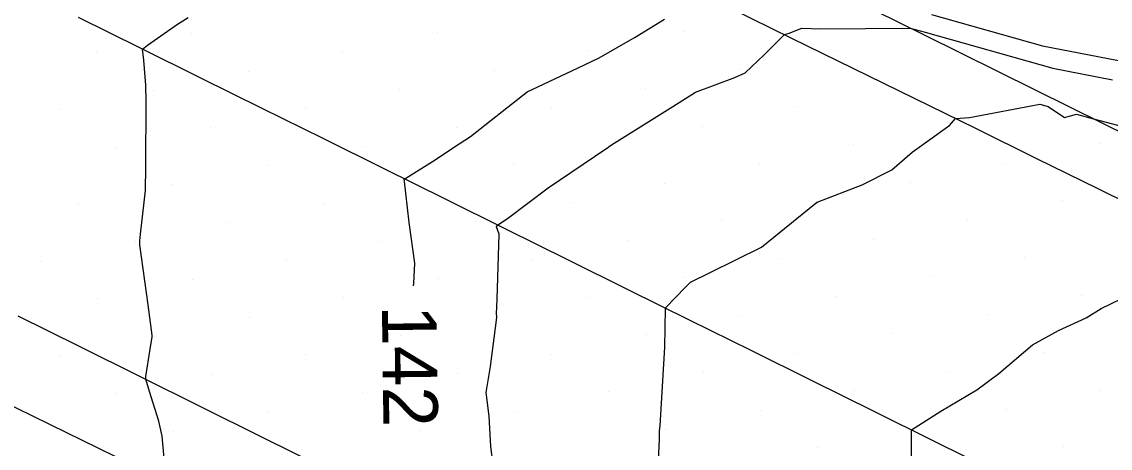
# Model space of a CAD drawing. Extents: x 2354170 to 2357230, y 866100 to 868290.
# Drawn here: x 2355038.97 to 2355078.86, y 867519.7 to 867535.31 of the extents above; entities that cross this region are included whole.
import ezdxf

# ---------------------------------------------------------------- set-up
doc = ezdxf.new("R2010")
doc.units = 0
for name, color, linetype in [('Default', 7, 'Continuous'), ('DTM Contours Minor', 7, 'Continuous'), ('Exist DTM Breakline', 7, 'Continuous'), ('Exist DTM Scan Elevation Point', 7, 'Continuous'), ('Exist Roads EOP', 7, 'Continuous')]:
    doc.layers.add(name, color=color, linetype=linetype)

msp = doc.modelspace()

# ---------------------------------------------------------------- linework, layer by layer
at = {"layer": 'Default'}
for points in [[(2355044.197, 867519.198), (2355044.115, 867520.136), (2355043.994, 867520.683), (2355043.65, 867521.774), (2355043.51, 867522.219), (2355043.514, 867522.321), (2355043.674, 867523.325), (2355043.748, 867523.774), (2355043.753, 867523.841), (2355043.599, 867524.948), (2355043.298, 867527.139), (2355043.294, 867527.283), (2355043.317, 867527.531), (2355043.501, 867529.129), (2355043.517, 867529.992), (2355043.533, 867532.39), (2355043.516, 867532.99), (2355043.437, 867533.898), (2355043.398, 867534.31), (2355043.573, 867534.448), (2355044.671, 867535.223), (2355045.066, 867535.461)], [(2355053.328, 867525.636), (2355053.339, 867525.721), (2355053.377, 867526.466), (2355053.164, 867527.954), (2355052.983, 867529.567), (2355053.044, 867529.579), (2355054.114, 867530.259), (2355054.785, 867530.709), (2355055.418, 867531.111), (2355056.176, 867531.711), (2355057.486, 867532.74), (2355059.329, 867533.611), (2355060.125, 867533.992), (2355061.449, 867534.744), (2355062.526, 867535.401)], [(2355072.307, 867535.571), (2355076.377, 867534.425), (2355079.795, 867533.765)], [(2355062.224, 867517.615), (2355062.339, 867520.036), (2355062.342, 867520.338), (2355062.362, 867520.521), (2355062.459, 867522.166), (2355062.54, 867523.401), (2355062.542, 867524.081), (2355062.554, 867524.832), (2355063.287, 867525.598), (2355063.479, 867525.778), (2355064.198, 867526.128), (2355066.08, 867527.055), (2355068.024, 867528.629), (2355068.116, 867528.705), (2355069.766, 867529.34), (2355070.849, 867529.894), (2355071.594, 867530.533), (2355072.893, 867531.457), (2355072.962, 867531.511), (2355073.188, 867531.766), (2355073.699, 867531.801), (2355076.275, 867532.292), (2355076.581, 867532.211), (2355077.174, 867531.808), (2355077.614, 867531.923), (2355078.244, 867531.76), (2355082.735, 867530.572)], [(2355071.574, 867519.339), (2355071.569, 867520.368), (2355072.647, 867521.05), (2355073.973, 867521.833), (2355074.779, 867522.438), (2355076.002, 867523.487), (2355076.958, 867524.01), (2355077.974, 867524.467), (2355078.525, 867524.816), (2355080.751, 867525.891)]]:
    msp.add_lwpolyline(points, dxfattribs=at)
at = {"layer": 'DTM Contours Minor'}
msp.add_lwpolyline([(2355056.247, 867519.097), (2355056.164, 867519.764), (2355056.099, 867520.871), (2355055.993, 867521.737), (2355056.149, 867522.685), (2355056.379, 867524.48), (2355056.377, 867524.535), (2355056.365, 867524.599), (2355056.395, 867525.154), (2355056.464, 867527.527), (2355056.361, 867527.805), (2355056.409, 867527.872), (2355056.768, 867528.107), (2355058.265, 867529.227), (2355060.375, 867530.66), (2355060.464, 867530.723), (2355060.5, 867530.746), (2355060.586, 867530.805), (2355062.828, 867532.204), (2355063.664, 867532.726), (2355065.098, 867533.268), (2355065.482, 867533.445), (2355066.175, 867534.101), (2355066.916, 867534.842), (2355067.085, 867534.892), (2355067.558, 867535.07), (2355068.255, 867535.047), (2355071.53, 867535.079), (2355072.075, 867534.926), (2355076.754, 867533.609), (2355078.935, 867533.188)], dxfattribs=at)
at = {"layer": 'Exist DTM Breakline'}
for points in [[(2355064.936, 867535.811), (2355067.181, 867534.712), (2355069.427, 867533.612), (2355071.672, 867532.512), (2355073.915, 867531.408), (2355076.158, 867530.305), (2355078.401, 867529.201), (2355080.644, 867528.097)], [(2355041.04, 867535.478), (2355043.28, 867534.368), (2355045.521, 867533.259), (2355047.761, 867532.151), (2355050.002, 867531.042), (2355052.243, 867529.934), (2355054.484, 867528.825), (2355056.724, 867527.716), (2355058.965, 867526.608), (2355061.206, 867525.499), (2355063.446, 867524.39), (2355065.687, 867523.281), (2355067.927, 867522.172), (2355070.168, 867521.062), (2355072.408, 867519.952), (2355074.648, 867518.842), (2355076.887, 867517.731), (2355079.127, 867516.62)], [(2355079.129, 867504.493), (2355076.891, 867505.608), (2355074.654, 867506.723), (2355072.416, 867507.838), (2355070.178, 867508.953), (2355067.94, 867510.068), (2355065.703, 867511.182), (2355063.465, 867512.296), (2355061.227, 867513.41), (2355058.988, 867514.524), (2355056.75, 867515.638), (2355054.512, 867516.751), (2355052.273, 867517.864), (2355050.035, 867518.977), (2355047.796, 867520.09), (2355045.557, 867521.202), (2355043.318, 867522.314), (2355041.079, 867523.426), (2355038.839, 867524.537)]]:
    msp.add_lwpolyline(points, dxfattribs=at)
at = {"layer": 'Exist DTM Scan Elevation Point'}
for p, q in [((2355045.184, 867534.884), (2355045.184, 867534.884)), ((2355054.198, 867534.916), (2355054.198, 867534.916)), ((2355063.211, 867534.947), (2355063.211, 867534.947)), ((2355041.719, 867534.179), (2355041.719, 867534.179)), ((2355050.733, 867534.21), (2355050.733, 867534.21)), ((2355059.747, 867534.242), (2355059.747, 867534.242)), ((2355068.761, 867534.274), (2355068.761, 867534.274)), ((2355047.269, 867533.505), (2355047.269, 867533.505)), ((2355056.283, 867533.536), (2355056.283, 867533.536)), ((2355065.296, 867533.568), (2355065.296, 867533.568)), ((2355052.818, 867532.831), (2355052.818, 867532.831)), ((2355061.832, 867532.863), (2355061.832, 867532.863)), ((2355043.804, 867532.799), (2355043.804, 867532.799)), ((2355040.34, 867532.094), (2355040.34, 867532.094)), ((2355049.354, 867532.125), (2355049.354, 867532.125)), ((2355058.368, 867532.157), (2355058.368, 867532.157)), ((2355067.381, 867532.189), (2355067.381, 867532.189)), ((2355076.395, 867532.22), (2355076.395, 867532.22)), ((2355045.889, 867531.42), (2355045.889, 867531.42)), ((2355054.903, 867531.451), (2355054.903, 867531.451)), ((2355063.917, 867531.483), (2355063.917, 867531.483)), ((2355072.931, 867531.515), (2355072.931, 867531.515)), ((2355078.48, 867530.841), (2355078.48, 867530.841)), ((2355042.425, 867530.714), (2355042.425, 867530.714)), ((2355051.439, 867530.746), (2355051.439, 867530.746)), ((2355060.453, 867530.778), (2355060.453, 867530.778)), ((2355069.466, 867530.809), (2355069.466, 867530.809)), ((2355047.974, 867530.04), (2355047.974, 867530.04)), ((2355056.988, 867530.072), (2355056.988, 867530.072)), ((2355066.002, 867530.104), (2355066.002, 867530.104)), ((2355075.016, 867530.135), (2355075.016, 867530.135)), ((2355044.51, 867529.335), (2355044.51, 867529.335)), ((2355053.524, 867529.366), (2355053.524, 867529.366)), ((2355062.538, 867529.398), (2355062.538, 867529.398)), ((2355071.551, 867529.43), (2355071.551, 867529.43)), ((2355041.045, 867528.629), (2355041.045, 867528.629)), ((2355050.059, 867528.661), (2355050.059, 867528.661)), ((2355059.073, 867528.693), (2355059.073, 867528.693)), ((2355068.087, 867528.724), (2355068.087, 867528.724)), ((2355077.101, 867528.756), (2355077.101, 867528.756)), ((2355073.636, 867528.05), (2355073.636, 867528.05)), ((2355046.595, 867527.955), (2355046.595, 867527.955)), ((2355055.609, 867527.987), (2355055.609, 867527.987)), ((2355064.623, 867528.019), (2355064.623, 867528.019)), ((2355043.13, 867527.25), (2355043.13, 867527.25)), ((2355052.144, 867527.281), (2355052.144, 867527.281)), ((2355061.158, 867527.313), (2355061.158, 867527.313)), ((2355070.172, 867527.345), (2355070.172, 867527.345)), ((2355039.666, 867526.544), (2355039.666, 867526.544)), ((2355048.68, 867526.576), (2355048.68, 867526.576)), ((2355057.694, 867526.608), (2355057.694, 867526.608)), ((2355066.708, 867526.639), (2355066.708, 867526.639)), ((2355075.721, 867526.671), (2355075.721, 867526.671)), ((2355045.215, 867525.87), (2355045.215, 867525.87)), ((2355054.229, 867525.902), (2355054.229, 867525.902)), ((2355063.243, 867525.934), (2355063.243, 867525.934)), ((2355072.257, 867525.965), (2355072.257, 867525.965)), ((2355068.793, 867525.26), (2355068.793, 867525.26)), ((2355077.806, 867525.291), (2355077.806, 867525.291)), ((2355041.751, 867525.165), (2355041.751, 867525.165)), ((2355050.765, 867525.196), (2355050.765, 867525.196)), ((2355059.779, 867525.228), (2355059.779, 867525.228)), ((2355047.3, 867524.491), (2355047.3, 867524.491)), ((2355056.314, 867524.523), (2355056.314, 867524.523)), ((2355065.328, 867524.554), (2355065.328, 867524.554)), ((2355074.342, 867524.586), (2355074.342, 867524.586)), ((2355043.836, 867523.785), (2355043.836, 867523.785)), ((2355052.85, 867523.817), (2355052.85, 867523.817)), ((2355061.864, 867523.849), (2355061.864, 867523.849)), ((2355070.877, 867523.88), (2355070.877, 867523.88)), ((2355040.372, 867523.08), (2355040.372, 867523.08)), ((2355049.385, 867523.111), (2355049.385, 867523.111)), ((2355058.399, 867523.143), (2355058.399, 867523.143)), ((2355067.413, 867523.175), (2355067.413, 867523.175)), ((2355076.427, 867523.206), (2355076.427, 867523.206)), ((2355063.949, 867522.469), (2355063.949, 867522.469)), ((2355072.962, 867522.501), (2355072.962, 867522.501)), ((2355045.921, 867522.406), (2355045.921, 867522.406)), ((2355054.935, 867522.438), (2355054.935, 867522.438)), ((2355042.457, 867521.7), (2355042.457, 867521.7)), ((2355051.47, 867521.732), (2355051.47, 867521.732)), ((2355060.484, 867521.764), (2355060.484, 867521.764)), ((2355069.498, 867521.795), (2355069.498, 867521.795)), ((2355078.512, 867521.827), (2355078.512, 867521.827)), ((2355048.006, 867521.026), (2355048.006, 867521.026)), ((2355057.02, 867521.058), (2355057.02, 867521.058)), ((2355066.034, 867521.09), (2355066.034, 867521.09)), ((2355075.047, 867521.122), (2355075.047, 867521.122)), ((2355044.542, 867520.321), (2355044.542, 867520.321)), ((2355053.555, 867520.353), (2355053.555, 867520.353)), ((2355062.569, 867520.384), (2355062.569, 867520.384)), ((2355068.119, 867519.71), (2355068.119, 867519.71)), ((2355077.132, 867519.742), (2355077.132, 867519.742))]:
    msp.add_line(p, q, dxfattribs=at)
at = {"layer": 'Exist Roads EOP'}
for points in [[(2355007.522, 867566.789), (2355012.893, 867564.114), (2355018.265, 867561.443), (2355023.639, 867558.774), (2355029.014, 867556.108), (2355034.391, 867553.444), (2355039.767, 867550.782), (2355045.145, 867548.12), (2355050.523, 867545.46), (2355055.902, 867542.801), (2355061.281, 867540.143), (2355066.66, 867537.485), (2355072.039, 867534.827), (2355077.418, 867532.169), (2355082.796, 867529.509)], [(2355080.078, 867500.856), (2355074.697, 867503.51), (2355069.314, 867506.161), (2355063.931, 867508.811), (2355058.547, 867511.46), (2355053.162, 867514.105), (2355047.776, 867516.749), (2355042.388, 867519.389), (2355036.999, 867522.026), (2355031.607, 867524.659), (2355026.214, 867527.288), (2355020.818, 867529.913), (2355015.421, 867532.533), (2355010.023, 867535.152)]]:
    msp.add_lwpolyline(points, dxfattribs=at)

# ---------------------------------------------------------------- texts
at = {"layer": 'Default'}
msp.add_text('142', height=2, rotation=270.7346, dxfattribs=at).set_placement((2355052.166, 867524.925))

doc.saveas('drawing.dxf')
